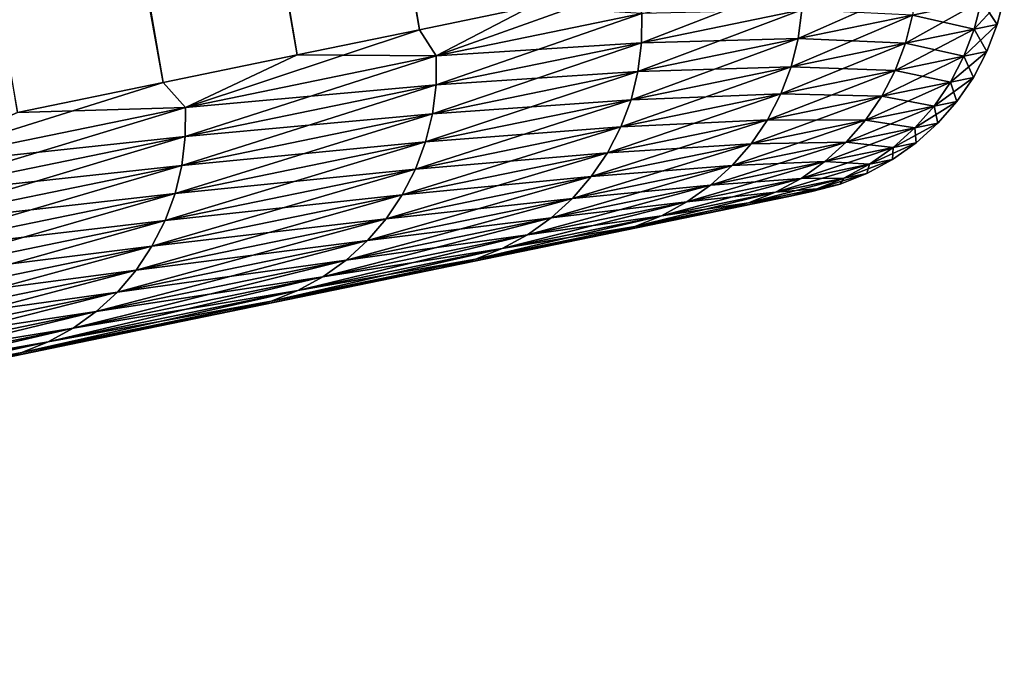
# Model space of a CAD drawing. Header units: millimetres. Extents: x 10 to 447, y 85 to 3287.
# Tile 458 of 548: x 445.854 to 447.054, y 3231.805 to 3232.586. Entities that reach past the tile are written whole.
import ezdxf

# ---------------------------------------------------------------- set-up
doc = ezdxf.new("R2010")
doc.units = ezdxf.units.MM
doc.header["$LTSCALE"] = 6.999206
for name, color, linetype in [('44', 7, 'CONTINUOUS'), ('45', 7, 'CONTINUOUS'), ('46', 7, 'CONTINUOUS'), ('49', 7, 'CONTINUOUS'), ('50', 7, 'CONTINUOUS')]:
    doc.layers.add(name, color=color, linetype=linetype)

msp = doc.modelspace()

# ---------------------------------------------------------------- linework, layer by layer
at = {"layer": '44', "color": 67, "linetype": 'Continuous', "true_color": 0x697045}
for points in [[(446.7914, 3232.3705, -51.1264), (446.8198, 3232.3763, -49.5386), (445.0158, 3232.0053, -51.078), (446.7914, 3232.3705, -51.1264)], [(446.8198, 3232.3763, -49.5386), (445.0437, 3232.011, -49.5386), (445.0158, 3232.0053, -51.078), (446.8198, 3232.3763, -49.5386)], [(446.8198, 3232.3763, -49.5386), (446.7914, 3232.3705, -47.9507), (445.0437, 3232.011, -49.5386), (446.8198, 3232.3763, -49.5386)], [(446.7914, 3232.3705, -47.9507), (446.7062, 3232.353, -46.3645), (444.9323, 3231.9881, -46.4612), (446.7914, 3232.3705, -47.9507)], [(445.0158, 3232.0053, -47.9991), (446.7914, 3232.3705, -47.9507), (444.9323, 3231.9881, -46.4612), (445.0158, 3232.0053, -47.9991)], [(446.7062, 3232.353, -52.7126), (446.7914, 3232.3705, -51.1264), (444.9323, 3231.9881, -52.6159), (446.7062, 3232.353, -52.7126)], [(444.9323, 3231.9881, -52.6159), (446.7914, 3232.3705, -51.1264), (445.0158, 3232.0053, -51.078), (444.9323, 3231.9881, -52.6159)], [(445.0437, 3232.011, -49.5386), (446.7914, 3232.3705, -47.9507), (445.0158, 3232.0053, -47.9991), (445.0437, 3232.011, -49.5386)], [(446.7062, 3232.353, -46.3645), (446.5643, 3232.3238, -44.7826), (444.7931, 3231.9594, -44.9275), (446.7062, 3232.353, -46.3645)], [(444.9323, 3231.9881, -46.4612), (446.7062, 3232.353, -46.3645), (444.7931, 3231.9594, -44.9275), (444.9323, 3231.9881, -46.4612)], [(446.5643, 3232.3238, -54.2945), (446.7062, 3232.353, -52.7126), (444.7931, 3231.9594, -54.1496), (446.5643, 3232.3238, -54.2945)], [(444.7931, 3231.9594, -54.1496), (446.7062, 3232.353, -52.7126), (444.9323, 3231.9881, -52.6159), (444.7931, 3231.9594, -54.1496)], [(446.5643, 3232.3238, -44.7826), (446.3659, 3232.283, -43.207), (444.5985, 3231.9194, -43.4002), (446.5643, 3232.3238, -44.7826)], [(444.7931, 3231.9594, -44.9275), (446.5643, 3232.3238, -44.7826), (444.5985, 3231.9194, -43.4002), (444.7931, 3231.9594, -44.9275)], [(446.3659, 3232.283, -55.8701), (446.5643, 3232.3238, -54.2945), (444.5985, 3231.9194, -55.6769), (446.3659, 3232.283, -55.8701)], [(444.5985, 3231.9194, -55.6769), (446.5643, 3232.3238, -54.2945), (444.7931, 3231.9594, -54.1496), (444.5985, 3231.9194, -55.6769)], [(446.3659, 3232.283, -43.207), (446.1113, 3232.2306, -41.6399), (444.3487, 3231.868, -41.8812), (446.3659, 3232.283, -43.207)], [(444.5985, 3231.9194, -43.4002), (446.3659, 3232.283, -43.207), (444.3487, 3231.868, -41.8812), (444.5985, 3231.9194, -43.4002)], [(446.1113, 3232.2306, -57.4372), (446.3659, 3232.283, -55.8701), (444.3487, 3231.868, -57.1959), (446.1113, 3232.2306, -57.4372)], [(444.3487, 3231.868, -57.1959), (446.3659, 3232.283, -55.8701), (444.5985, 3231.9194, -55.6769), (444.3487, 3231.868, -57.1959)], [(446.1113, 3232.2306, -41.6399), (445.8008, 3232.1667, -40.0833), (444.0442, 3231.8054, -40.3727), (446.1113, 3232.2306, -41.6399)], [(444.3487, 3231.868, -41.8812), (446.1113, 3232.2306, -41.6399), (444.0442, 3231.8054, -40.3727), (444.3487, 3231.868, -41.8812)], [(445.8008, 3232.1667, -58.9938), (446.1113, 3232.2306, -57.4372), (444.0442, 3231.8054, -58.7044), (445.8008, 3232.1667, -58.9938)], [(444.0442, 3231.8054, -58.7044), (446.1113, 3232.2306, -57.4372), (444.3487, 3231.868, -57.1959), (444.0442, 3231.8054, -58.7044)]]:
    msp.add_3dface(points, dxfattribs=at)
at = {"layer": '45', "color": 67, "linetype": 'Continuous', "true_color": 0x697045}
for points in [[(440.5848, 3266.5096, -57.6173), (446.1924, 3232.5429, -58.2772), (440.2709, 3266.445, -59.2099), (440.5848, 3266.5096, -57.6173)], [(446.3417, 3232.5736, -57.492), (446.1924, 3232.5429, -58.2772), (440.5848, 3266.5096, -57.6173), (446.3417, 3232.5736, -57.492)], [(446.477, 3232.6014, -56.7043), (446.3417, 3232.5736, -57.492), (440.5848, 3266.5096, -57.6173), (446.477, 3232.6014, -56.7043)], [(446.0291, 3232.5093, -59.0594), (445.8517, 3232.4728, -59.8384), (440.2709, 3266.445, -59.2099), (446.0291, 3232.5093, -59.0594)], [(446.1924, 3232.5429, -58.2772), (446.0291, 3232.5093, -59.0594), (440.2709, 3266.445, -59.2099), (446.1924, 3232.5429, -58.2772)]]:
    msp.add_3dface(points, dxfattribs=at)
at = {"layer": '46', "color": 67, "linetype": 'Continuous', "true_color": 0x697045}
for points in [[(440.2709, 3266.445, -39.8672), (446.3417, 3232.5736, -41.5851), (440.5848, 3266.5096, -41.4598), (440.2709, 3266.445, -39.8672)], [(446.3417, 3232.5736, -41.5851), (446.477, 3232.6014, -42.3728), (440.5848, 3266.5096, -41.4598), (446.3417, 3232.5736, -41.5851)], [(439.9008, 3266.3689, -38.2873), (446.0291, 3232.5093, -40.0177), (440.2709, 3266.445, -39.8672), (439.9008, 3266.3689, -38.2873)], [(446.1924, 3232.5429, -40.7999), (446.3417, 3232.5736, -41.5851), (440.2709, 3266.445, -39.8672), (446.1924, 3232.5429, -40.7999)], [(446.0291, 3232.5093, -40.0177), (446.1924, 3232.5429, -40.7999), (440.2709, 3266.445, -39.8672), (446.0291, 3232.5093, -40.0177)], [(445.8517, 3232.4728, -39.2387), (446.0291, 3232.5093, -40.0177), (439.9008, 3266.3689, -38.2873), (445.8517, 3232.4728, -39.2387)]]:
    msp.add_3dface(points, dxfattribs=at)
at = {"layer": '49', "color": 67, "linetype": 'Continuous', "true_color": 0x697045}
for points in [[(446.9424, 3232.5915, -46.3805), (447.0176, 3232.5743, -47.9591), (447.0262, 3232.6087, -47.9585), (446.9424, 3232.5915, -46.3805)], [(447.0176, 3232.5743, -47.9591), (447.0455, 3232.5801, -49.5386), (447.0262, 3232.6087, -47.9585), (447.0176, 3232.5743, -47.9591)], [(447.0262, 3232.6087, -47.9585), (447.0455, 3232.5801, -49.5386), (447.0542, 3232.6145, -49.5386), (447.0262, 3232.6087, -47.9585)], [(446.477, 3232.6014, -42.3728), (446.3417, 3232.5736, -41.5851), (446.3619, 3232.5417, -41.6761), (446.477, 3232.6014, -42.3728)], [(446.477, 3232.6014, -42.3728), (446.3619, 3232.5417, -41.6761), (446.6124, 3232.5932, -43.2362), (446.477, 3232.6014, -42.3728)], [(446.3619, 3232.5417, -41.6761), (446.6122, 3232.5578, -43.2373), (446.6124, 3232.5932, -43.2362), (446.3619, 3232.5417, -41.6761)], [(446.6122, 3232.5578, -43.2373), (446.8029, 3232.5628, -44.8067), (446.8073, 3232.5979, -44.8054), (446.6122, 3232.5578, -43.2373)], [(446.6122, 3232.5578, -43.2373), (446.8073, 3232.5979, -44.8054), (446.6124, 3232.5932, -43.2362), (446.6122, 3232.5578, -43.2373)], [(446.8029, 3232.5628, -44.8067), (446.9424, 3232.5915, -46.3805), (446.8073, 3232.5979, -44.8054), (446.8029, 3232.5628, -44.8067)], [(446.8029, 3232.5628, -44.8067), (446.9338, 3232.5571, -46.3816), (446.9424, 3232.5915, -46.3805), (446.8029, 3232.5628, -44.8067)], [(446.9338, 3232.5571, -46.3816), (447.0176, 3232.5743, -47.9591), (446.9424, 3232.5915, -46.3805), (446.9338, 3232.5571, -46.3816)], [(447.0176, 3232.5743, -47.9591), (447.0329, 3232.547, -49.5386), (447.0455, 3232.5801, -49.5386), (447.0176, 3232.5743, -47.9591)], [(446.3417, 3232.5736, -41.5851), (446.1924, 3232.5429, -40.7999), (446.3619, 3232.5417, -41.6761), (446.3417, 3232.5736, -41.5851)], [(446.9338, 3232.5571, -46.3816), (447.005, 3232.5412, -47.9598), (447.0176, 3232.5743, -47.9591), (446.9338, 3232.5571, -46.3816)], [(447.005, 3232.5412, -47.9598), (447.0329, 3232.547, -49.5386), (447.0176, 3232.5743, -47.9591), (447.005, 3232.5412, -47.9598)], [(446.3617, 3232.5063, -41.6774), (446.6078, 3232.5227, -43.239), (446.6122, 3232.5578, -43.2373), (446.3617, 3232.5063, -41.6774)], [(446.3617, 3232.5063, -41.6774), (446.6122, 3232.5578, -43.2373), (446.3619, 3232.5417, -41.6761), (446.3617, 3232.5063, -41.6774)], [(446.6078, 3232.5227, -43.239), (446.7943, 3232.5284, -44.8083), (446.8029, 3232.5628, -44.8067), (446.6078, 3232.5227, -43.239)], [(446.6078, 3232.5227, -43.239), (446.8029, 3232.5628, -44.8067), (446.6122, 3232.5578, -43.2373), (446.6078, 3232.5227, -43.239)], [(446.7943, 3232.5284, -44.8083), (446.9338, 3232.5571, -46.3816), (446.8029, 3232.5628, -44.8067), (446.7943, 3232.5284, -44.8083)], [(446.7943, 3232.5284, -44.8083), (446.9212, 3232.524, -46.383), (446.9338, 3232.5571, -46.3816), (446.7943, 3232.5284, -44.8083)], [(446.9212, 3232.524, -46.383), (447.005, 3232.5412, -47.9598), (446.9338, 3232.5571, -46.3816), (446.9212, 3232.524, -46.383)], [(447.005, 3232.5412, -47.9598), (447.0165, 3232.5155, -49.5386), (447.0329, 3232.547, -49.5386), (447.005, 3232.5412, -47.9598)], [(446.1924, 3232.5429, -40.7999), (446.0291, 3232.5093, -40.0177), (446.0563, 3232.4789, -40.1262), (446.1924, 3232.5429, -40.7999)], [(446.1924, 3232.5429, -40.7999), (446.0563, 3232.4789, -40.1262), (446.3619, 3232.5417, -41.6761), (446.1924, 3232.5429, -40.7999)], [(446.0563, 3232.4789, -40.1262), (446.3617, 3232.5063, -41.6774), (446.3619, 3232.5417, -41.6761), (446.0563, 3232.4789, -40.1262)], [(446.9212, 3232.524, -46.383), (446.9886, 3232.5098, -47.9606), (447.005, 3232.5412, -47.9598), (446.9212, 3232.524, -46.383)], [(446.9886, 3232.5098, -47.9606), (447.0165, 3232.5155, -49.5386), (447.005, 3232.5412, -47.9598), (446.9886, 3232.5098, -47.9606)], [(446.3573, 3232.4711, -41.6795), (446.5993, 3232.4883, -43.2412), (446.6078, 3232.5227, -43.239), (446.3573, 3232.4711, -41.6795)], [(446.3573, 3232.4711, -41.6795), (446.6078, 3232.5227, -43.239), (446.3617, 3232.5063, -41.6774), (446.3573, 3232.4711, -41.6795)], [(446.5993, 3232.4883, -43.2412), (446.7818, 3232.4953, -44.8104), (446.7943, 3232.5284, -44.8083), (446.5993, 3232.4883, -43.2412)], [(446.5993, 3232.4883, -43.2412), (446.7943, 3232.5284, -44.8083), (446.6078, 3232.5227, -43.239), (446.5993, 3232.4883, -43.2412)], [(446.7818, 3232.4953, -44.8104), (446.9212, 3232.524, -46.383), (446.7943, 3232.5284, -44.8083), (446.7818, 3232.4953, -44.8104)], [(446.7818, 3232.4953, -44.8104), (446.9049, 3232.4926, -46.3846), (446.9212, 3232.524, -46.383), (446.7818, 3232.4953, -44.8104)], [(446.9049, 3232.4926, -46.3846), (446.9886, 3232.5098, -47.9606), (446.9212, 3232.524, -46.383), (446.9049, 3232.4926, -46.3846)], [(446.0291, 3232.5093, -40.0177), (445.8517, 3232.4728, -39.2387), (446.0563, 3232.4789, -40.1262), (446.0291, 3232.5093, -40.0177)], [(446.9049, 3232.4926, -46.3846), (446.9685, 3232.4805, -47.9615), (446.9886, 3232.5098, -47.9606), (446.9049, 3232.4926, -46.3846)], [(446.9685, 3232.4805, -47.9615), (446.9964, 3232.4863, -49.5386), (446.9886, 3232.5098, -47.9606), (446.9685, 3232.4805, -47.9615)], [(446.9886, 3232.5098, -47.9606), (446.9964, 3232.4863, -49.5386), (447.0165, 3232.5155, -49.5386), (446.9886, 3232.5098, -47.9606)], [(446.0562, 3232.4434, -40.1278), (446.3573, 3232.4711, -41.6795), (446.3617, 3232.5063, -41.6774), (446.0562, 3232.4434, -40.1278)], [(446.0562, 3232.4434, -40.1278), (446.3617, 3232.5063, -41.6774), (446.0563, 3232.4789, -40.1262), (446.0562, 3232.4434, -40.1278)], [(446.349, 3232.4368, -41.6822), (446.5869, 3232.4552, -43.2439), (446.5993, 3232.4883, -43.2412), (446.349, 3232.4368, -41.6822)], [(446.349, 3232.4368, -41.6822), (446.5993, 3232.4883, -43.2412), (446.3573, 3232.4711, -41.6795), (446.349, 3232.4368, -41.6822)], [(446.5869, 3232.4552, -43.2439), (446.7655, 3232.4639, -44.8128), (446.7818, 3232.4953, -44.8104), (446.5869, 3232.4552, -43.2439)], [(446.5869, 3232.4552, -43.2439), (446.7818, 3232.4953, -44.8104), (446.5993, 3232.4883, -43.2412), (446.5869, 3232.4552, -43.2439)], [(446.7655, 3232.4639, -44.8128), (446.9049, 3232.4926, -46.3846), (446.7818, 3232.4953, -44.8104), (446.7655, 3232.4639, -44.8128)], [(446.7655, 3232.4639, -44.8128), (446.8849, 3232.4633, -46.3865), (446.9049, 3232.4926, -46.3846), (446.7655, 3232.4639, -44.8128)], [(446.8849, 3232.4633, -46.3865), (446.9685, 3232.4805, -47.9615), (446.9049, 3232.4926, -46.3846), (446.8849, 3232.4633, -46.3865)], [(446.9685, 3232.4805, -47.9615), (446.9731, 3232.4596, -49.5386), (446.9964, 3232.4863, -49.5386), (446.9685, 3232.4805, -47.9615)], [(445.8517, 3232.4728, -39.2387), (445.6962, 3232.4048, -38.5885), (446.0563, 3232.4789, -40.1262), (445.8517, 3232.4728, -39.2387)], [(445.6962, 3232.4048, -38.5885), (446.0562, 3232.4434, -40.1278), (446.0563, 3232.4789, -40.1262), (445.6962, 3232.4048, -38.5885)], [(446.8849, 3232.4633, -46.3865), (446.9452, 3232.4539, -47.9625), (446.9685, 3232.4805, -47.9615), (446.8849, 3232.4633, -46.3865)], [(446.9452, 3232.4539, -47.9625), (446.9731, 3232.4596, -49.5386), (446.9685, 3232.4805, -47.9615), (446.9452, 3232.4539, -47.9625)], [(446.0519, 3232.4083, -40.1302), (446.349, 3232.4368, -41.6822), (446.3573, 3232.4711, -41.6795), (446.0519, 3232.4083, -40.1302)], [(446.0519, 3232.4083, -40.1302), (446.3573, 3232.4711, -41.6795), (446.0562, 3232.4434, -40.1278), (446.0519, 3232.4083, -40.1302)], [(446.5706, 3232.4238, -43.2471), (446.7456, 3232.4347, -44.8156), (446.7655, 3232.4639, -44.8128), (446.5706, 3232.4238, -43.2471)], [(446.5706, 3232.4238, -43.2471), (446.7655, 3232.4639, -44.8128), (446.5869, 3232.4552, -43.2439), (446.5706, 3232.4238, -43.2471)], [(446.7456, 3232.4347, -44.8156), (446.8849, 3232.4633, -46.3865), (446.7655, 3232.4639, -44.8128), (446.7456, 3232.4347, -44.8156)], [(446.7456, 3232.4347, -44.8156), (446.8616, 3232.4367, -46.3885), (446.8849, 3232.4633, -46.3865), (446.7456, 3232.4347, -44.8156)], [(446.8616, 3232.4367, -46.3885), (446.9452, 3232.4539, -47.9625), (446.8849, 3232.4633, -46.3865), (446.8616, 3232.4367, -46.3885)], [(446.9452, 3232.4539, -47.9625), (446.9467, 3232.4359, -49.5386), (446.9731, 3232.4596, -49.5386), (446.9452, 3232.4539, -47.9625)], [(446.3366, 3232.4037, -41.6857), (446.5706, 3232.4238, -43.2471), (446.5869, 3232.4552, -43.2439), (446.3366, 3232.4037, -41.6857)], [(446.3366, 3232.4037, -41.6857), (446.5869, 3232.4552, -43.2439), (446.349, 3232.4368, -41.6822), (446.3366, 3232.4037, -41.6857)], [(446.8616, 3232.4367, -46.3885), (446.9189, 3232.4301, -47.9636), (446.9452, 3232.4539, -47.9625), (446.8616, 3232.4367, -46.3885)], [(446.9189, 3232.4301, -47.9636), (446.9467, 3232.4359, -49.5386), (446.9452, 3232.4539, -47.9625), (446.9189, 3232.4301, -47.9636)], [(445.6961, 3232.3694, -38.5904), (446.0519, 3232.4083, -40.1302), (446.0562, 3232.4434, -40.1278), (445.6961, 3232.3694, -38.5904)], [(445.6961, 3232.3694, -38.5904), (446.0562, 3232.4434, -40.1278), (445.6962, 3232.4048, -38.5885), (445.6961, 3232.3694, -38.5904)], [(446.0437, 3232.374, -40.1336), (446.3366, 3232.4037, -41.6857), (446.349, 3232.4368, -41.6822), (446.0437, 3232.374, -40.1336)], [(446.0437, 3232.374, -40.1336), (446.349, 3232.4368, -41.6822), (446.0519, 3232.4083, -40.1302), (446.0437, 3232.374, -40.1336)], [(446.7224, 3232.408, -44.8186), (446.8353, 3232.4129, -46.3907), (446.8616, 3232.4367, -46.3885), (446.7224, 3232.408, -44.8186)], [(446.7224, 3232.408, -44.8186), (446.8616, 3232.4367, -46.3885), (446.7456, 3232.4347, -44.8156), (446.7224, 3232.408, -44.8186)], [(446.8353, 3232.4129, -46.3907), (446.9189, 3232.4301, -47.9636), (446.8616, 3232.4367, -46.3885), (446.8353, 3232.4129, -46.3907)], [(446.9189, 3232.4301, -47.9636), (446.9178, 3232.4154, -49.5386), (446.9467, 3232.4359, -49.5386), (446.9189, 3232.4301, -47.9636)], [(446.3205, 3232.3724, -41.6897), (446.5509, 3232.3946, -43.2508), (446.5706, 3232.4238, -43.2471), (446.3205, 3232.3724, -41.6897)], [(446.3205, 3232.3724, -41.6897), (446.5706, 3232.4238, -43.2471), (446.3366, 3232.4037, -41.6857), (446.3205, 3232.3724, -41.6897)], [(446.5509, 3232.3946, -43.2508), (446.7224, 3232.408, -44.8186), (446.7456, 3232.4347, -44.8156), (446.5509, 3232.3946, -43.2508)], [(446.5509, 3232.3946, -43.2508), (446.7456, 3232.4347, -44.8156), (446.5706, 3232.4238, -43.2471), (446.5509, 3232.3946, -43.2508)], [(446.8353, 3232.4129, -46.3907), (446.8899, 3232.4097, -47.9648), (446.9189, 3232.4301, -47.9636), (446.8353, 3232.4129, -46.3907)], [(446.8899, 3232.4097, -47.9648), (446.9178, 3232.4154, -49.5386), (446.9189, 3232.4301, -47.9636), (446.8899, 3232.4097, -47.9648)], [(446.6962, 3232.3843, -44.8219), (446.8065, 3232.3925, -46.3931), (446.8353, 3232.4129, -46.3907), (446.6962, 3232.3843, -44.8219)], [(446.6962, 3232.3843, -44.8219), (446.8353, 3232.4129, -46.3907), (446.7224, 3232.408, -44.8186), (446.6962, 3232.3843, -44.8219)], [(446.8065, 3232.3925, -46.3931), (446.8899, 3232.4097, -47.9648), (446.8353, 3232.4129, -46.3907), (446.8065, 3232.3925, -46.3931)], [(446.8899, 3232.4097, -47.9648), (446.8866, 3232.3985, -49.5386), (446.9178, 3232.4154, -49.5386), (446.8899, 3232.4097, -47.9648)], [(445.6919, 3232.3343, -38.5933), (446.0437, 3232.374, -40.1336), (446.0519, 3232.4083, -40.1302), (445.6919, 3232.3343, -38.5933)], [(445.6919, 3232.3343, -38.5933), (446.0519, 3232.4083, -40.1302), (445.6961, 3232.3694, -38.5904), (445.6919, 3232.3343, -38.5933)], [(446.0315, 3232.341, -40.1376), (446.3205, 3232.3724, -41.6897), (446.3366, 3232.4037, -41.6857), (446.0315, 3232.341, -40.1376)], [(446.0315, 3232.341, -40.1376), (446.3366, 3232.4037, -41.6857), (446.0437, 3232.374, -40.1336), (446.0315, 3232.341, -40.1376)], [(446.5278, 3232.368, -43.2549), (446.6962, 3232.3843, -44.8219), (446.7224, 3232.408, -44.8186), (446.5278, 3232.368, -43.2549)], [(446.5278, 3232.368, -43.2549), (446.7224, 3232.408, -44.8186), (446.5509, 3232.3946, -43.2508), (446.5278, 3232.368, -43.2549)], [(446.8065, 3232.3925, -46.3931), (446.8588, 3232.3928, -47.966), (446.8899, 3232.4097, -47.9648), (446.8065, 3232.3925, -46.3931)], [(446.8588, 3232.3928, -47.966), (446.8866, 3232.3985, -49.5386), (446.8899, 3232.4097, -47.9648), (446.8588, 3232.3928, -47.966)], [(446.3009, 3232.3432, -41.6943), (446.5278, 3232.368, -43.2549), (446.5509, 3232.3946, -43.2508), (446.3009, 3232.3432, -41.6943)], [(446.3009, 3232.3432, -41.6943), (446.5509, 3232.3946, -43.2508), (446.3205, 3232.3724, -41.6897), (446.3009, 3232.3432, -41.6943)], [(446.6675, 3232.3639, -44.8254), (446.7754, 3232.3756, -46.3955), (446.8065, 3232.3925, -46.3931), (446.6675, 3232.3639, -44.8254)], [(446.6675, 3232.3639, -44.8254), (446.8065, 3232.3925, -46.3931), (446.6962, 3232.3843, -44.8219), (446.6675, 3232.3639, -44.8254)], [(446.7754, 3232.3756, -46.3955), (446.8259, 3232.3797, -47.9673), (446.8588, 3232.3928, -47.966), (446.7754, 3232.3756, -46.3955)], [(446.7754, 3232.3756, -46.3955), (446.8588, 3232.3928, -47.966), (446.8065, 3232.3925, -46.3931), (446.7754, 3232.3756, -46.3955)], [(446.8259, 3232.3797, -47.9673), (446.854, 3232.3855, -49.5386), (446.8588, 3232.3928, -47.966), (446.8259, 3232.3797, -47.9673)], [(446.8866, 3232.3985, -49.5386), (446.8588, 3232.3928, -47.966), (446.854, 3232.3855, -49.5386), (446.8866, 3232.3985, -49.5386)], [(446.5018, 3232.3443, -43.2593), (446.6675, 3232.3639, -44.8254), (446.6962, 3232.3843, -44.8219), (446.5018, 3232.3443, -43.2593)], [(446.5018, 3232.3443, -43.2593), (446.6962, 3232.3843, -44.8219), (446.5278, 3232.368, -43.2549), (446.5018, 3232.3443, -43.2593)], [(446.6365, 3232.347, -44.8291), (446.7425, 3232.3625, -46.398), (446.7754, 3232.3756, -46.3955), (446.6365, 3232.347, -44.8291)], [(446.6365, 3232.347, -44.8291), (446.7754, 3232.3756, -46.3955), (446.6675, 3232.3639, -44.8254), (446.6365, 3232.347, -44.8291)], [(446.7425, 3232.3625, -46.398), (446.7914, 3232.3705, -47.9507), (446.8259, 3232.3797, -47.9673), (446.7425, 3232.3625, -46.398)], [(446.7425, 3232.3625, -46.398), (446.8259, 3232.3797, -47.9673), (446.7754, 3232.3756, -46.3955), (446.7425, 3232.3625, -46.398)], [(446.7914, 3232.3705, -47.9507), (446.8198, 3232.3763, -49.5386), (446.8259, 3232.3797, -47.9673), (446.7914, 3232.3705, -47.9507)], [(446.8259, 3232.3797, -47.9673), (446.8198, 3232.3763, -49.5386), (446.854, 3232.3855, -49.5386), (446.8259, 3232.3797, -47.9673)], [(445.6838, 3232.3, -38.5971), (446.0315, 3232.341, -40.1376), (446.0437, 3232.374, -40.1336), (445.6838, 3232.3, -38.5971)], [(445.6838, 3232.3, -38.5971), (446.0437, 3232.374, -40.1336), (445.6919, 3232.3343, -38.5933), (445.6838, 3232.3, -38.5971)], [(446.0155, 3232.3097, -40.1425), (446.3009, 3232.3432, -41.6943), (446.3205, 3232.3724, -41.6897), (446.0155, 3232.3097, -40.1425)], [(446.0155, 3232.3097, -40.1425), (446.3205, 3232.3724, -41.6897), (446.0315, 3232.341, -40.1376), (446.0155, 3232.3097, -40.1425)], [(446.278, 3232.3166, -41.6993), (446.5018, 3232.3443, -43.2593), (446.5278, 3232.368, -43.2549), (446.278, 3232.3166, -41.6993)], [(446.278, 3232.3166, -41.6993), (446.5278, 3232.368, -43.2549), (446.3009, 3232.3432, -41.6943), (446.278, 3232.3166, -41.6993)], [(446.4731, 3232.3239, -43.264), (446.6365, 3232.347, -44.8291), (446.6675, 3232.3639, -44.8254), (446.4731, 3232.3239, -43.264)], [(446.4731, 3232.3239, -43.264), (446.6675, 3232.3639, -44.8254), (446.5018, 3232.3443, -43.2593), (446.4731, 3232.3239, -43.264)], [(446.7062, 3232.353, -46.3645), (446.7914, 3232.3705, -47.9507), (446.7425, 3232.3625, -46.398), (446.7062, 3232.353, -46.3645)], [(446.5643, 3232.3238, -44.7826), (446.7062, 3232.353, -46.3645), (446.6038, 3232.334, -44.8329), (446.5643, 3232.3238, -44.7826)], [(446.6038, 3232.334, -44.8329), (446.7062, 3232.353, -46.3645), (446.7425, 3232.3625, -46.398), (446.6038, 3232.334, -44.8329)], [(446.6038, 3232.334, -44.8329), (446.7425, 3232.3625, -46.398), (446.6365, 3232.347, -44.8291), (446.6038, 3232.334, -44.8329)], [(445.6718, 3232.267, -38.6019), (446.0155, 3232.3097, -40.1425), (446.0315, 3232.341, -40.1376), (445.6718, 3232.267, -38.6019)], [(445.6718, 3232.267, -38.6019), (446.0315, 3232.341, -40.1376), (445.6838, 3232.3, -38.5971), (445.6718, 3232.267, -38.6019)], [(445.9961, 3232.2805, -40.148), (446.278, 3232.3166, -41.6993), (446.3009, 3232.3432, -41.6943), (445.9961, 3232.2805, -40.148)], [(445.9961, 3232.2805, -40.148), (446.3009, 3232.3432, -41.6943), (446.0155, 3232.3097, -40.1425), (445.9961, 3232.2805, -40.148)], [(446.2522, 3232.293, -41.7048), (446.4731, 3232.3239, -43.264), (446.5018, 3232.3443, -43.2593), (446.2522, 3232.293, -41.7048)], [(446.2522, 3232.293, -41.7048), (446.5018, 3232.3443, -43.2593), (446.278, 3232.3166, -41.6993), (446.2522, 3232.293, -41.7048)], [(446.4423, 3232.3071, -43.2689), (446.6038, 3232.334, -44.8329), (446.6365, 3232.347, -44.8291), (446.4423, 3232.3071, -43.2689)], [(446.4423, 3232.3071, -43.2689), (446.6365, 3232.347, -44.8291), (446.4731, 3232.3239, -43.264), (446.4423, 3232.3071, -43.2689)], [(446.4097, 3232.2941, -43.2739), (446.5643, 3232.3238, -44.7826), (446.6038, 3232.334, -44.8329), (446.4097, 3232.2941, -43.2739)], [(446.4097, 3232.2941, -43.2739), (446.6038, 3232.334, -44.8329), (446.4423, 3232.3071, -43.2689), (446.4097, 3232.2941, -43.2739)], [(445.9734, 3232.254, -40.154), (446.2522, 3232.293, -41.7048), (446.278, 3232.3166, -41.6993), (445.9734, 3232.254, -40.154)], [(445.9734, 3232.254, -40.154), (446.278, 3232.3166, -41.6993), (445.9961, 3232.2805, -40.148), (445.9734, 3232.254, -40.154)], [(446.2237, 3232.2726, -41.7107), (446.4423, 3232.3071, -43.2689), (446.4731, 3232.3239, -43.264), (446.2237, 3232.2726, -41.7107)], [(446.2237, 3232.2726, -41.7107), (446.4731, 3232.3239, -43.264), (446.2522, 3232.293, -41.7048), (446.2237, 3232.2726, -41.7107)], [(446.3659, 3232.283, -43.207), (446.5643, 3232.3238, -44.7826), (446.4097, 3232.2941, -43.2739), (446.3659, 3232.283, -43.207)], [(445.656, 3232.2357, -38.6075), (445.9961, 3232.2805, -40.148), (446.0155, 3232.3097, -40.1425), (445.656, 3232.2357, -38.6075)], [(445.656, 3232.2357, -38.6075), (446.0155, 3232.3097, -40.1425), (445.6718, 3232.267, -38.6019), (445.656, 3232.2357, -38.6075)], [(446.1931, 3232.2558, -41.7168), (446.4097, 3232.2941, -43.2739), (446.4423, 3232.3071, -43.2689), (446.1931, 3232.2558, -41.7168)], [(446.1931, 3232.2558, -41.7168), (446.4423, 3232.3071, -43.2689), (446.2237, 3232.2726, -41.7107), (446.1931, 3232.2558, -41.7168)], [(445.9477, 3232.2304, -40.1606), (446.2237, 3232.2726, -41.7107), (446.2522, 3232.293, -41.7048), (445.9477, 3232.2304, -40.1606)], [(445.9477, 3232.2304, -40.1606), (446.2522, 3232.293, -41.7048), (445.9734, 3232.254, -40.154), (445.9477, 3232.2304, -40.1606)], [(446.1607, 3232.2428, -41.723), (446.3659, 3232.283, -43.207), (446.4097, 3232.2941, -43.2739), (446.1607, 3232.2428, -41.723)], [(446.1607, 3232.2428, -41.723), (446.4097, 3232.2941, -43.2739), (446.1931, 3232.2558, -41.7168), (446.1607, 3232.2428, -41.723)], [(445.6368, 3232.2066, -38.6139), (445.9734, 3232.254, -40.154), (445.9961, 3232.2805, -40.148), (445.6368, 3232.2066, -38.6139)], [(445.6368, 3232.2066, -38.6139), (445.9961, 3232.2805, -40.148), (445.656, 3232.2357, -38.6075), (445.6368, 3232.2066, -38.6139)], [(446.1113, 3232.2306, -41.6399), (446.3659, 3232.283, -43.207), (446.1607, 3232.2428, -41.723), (446.1113, 3232.2306, -41.6399)], [(445.9195, 3232.2101, -40.1676), (446.1931, 3232.2558, -41.7168), (446.2237, 3232.2726, -41.7107), (445.9195, 3232.2101, -40.1676)], [(445.9195, 3232.2101, -40.1676), (446.2237, 3232.2726, -41.7107), (445.9477, 3232.2304, -40.1606), (445.9195, 3232.2101, -40.1676)], [(445.8891, 3232.1933, -40.1749), (446.1607, 3232.2428, -41.723), (446.1931, 3232.2558, -41.7168), (445.8891, 3232.1933, -40.1749)], [(445.8891, 3232.1933, -40.1749), (446.1931, 3232.2558, -41.7168), (445.9195, 3232.2101, -40.1676), (445.8891, 3232.1933, -40.1749)], [(445.6143, 3232.1801, -38.6209), (445.9477, 3232.2304, -40.1606), (445.9734, 3232.254, -40.154), (445.6143, 3232.1801, -38.6209)], [(445.6143, 3232.1801, -38.6209), (445.9734, 3232.254, -40.154), (445.6368, 3232.2066, -38.6139), (445.6143, 3232.1801, -38.6209)], [(445.857, 3232.1804, -40.1824), (446.1113, 3232.2306, -41.6399), (446.1607, 3232.2428, -41.723), (445.857, 3232.1804, -40.1824)], [(445.857, 3232.1804, -40.1824), (446.1607, 3232.2428, -41.723), (445.8891, 3232.1933, -40.1749), (445.857, 3232.1804, -40.1824)], [(445.5889, 3232.1566, -38.6286), (445.9195, 3232.2101, -40.1676), (445.9477, 3232.2304, -40.1606), (445.5889, 3232.1566, -38.6286)], [(445.5889, 3232.1566, -38.6286), (445.9477, 3232.2304, -40.1606), (445.6143, 3232.1801, -38.6209), (445.5889, 3232.1566, -38.6286)], [(445.8008, 3232.1667, -40.0833), (446.1113, 3232.2306, -41.6399), (445.857, 3232.1804, -40.1824), (445.8008, 3232.1667, -40.0833)], [(445.561, 3232.1363, -38.6367), (445.8891, 3232.1933, -40.1749), (445.9195, 3232.2101, -40.1676), (445.561, 3232.1363, -38.6367)], [(445.561, 3232.1363, -38.6367), (445.9195, 3232.2101, -40.1676), (445.5889, 3232.1566, -38.6286), (445.561, 3232.1363, -38.6367)], [(445.5309, 3232.1196, -38.6452), (445.857, 3232.1804, -40.1824), (445.8891, 3232.1933, -40.1749), (445.5309, 3232.1196, -38.6452)], [(445.5309, 3232.1196, -38.6452), (445.8891, 3232.1933, -40.1749), (445.561, 3232.1363, -38.6367), (445.5309, 3232.1196, -38.6452)], [(445.499, 3232.1067, -38.6539), (445.8008, 3232.1667, -40.0833), (445.857, 3232.1804, -40.1824), (445.499, 3232.1067, -38.6539)], [(445.499, 3232.1067, -38.6539), (445.857, 3232.1804, -40.1824), (445.5309, 3232.1196, -38.6452), (445.499, 3232.1067, -38.6539)]]:
    msp.add_3dface(points, dxfattribs=at)
at = {"layer": '50', "color": 67, "linetype": 'Continuous', "true_color": 0x697045}
for points in [[(446.8073, 3232.5979, -54.2717), (446.6122, 3232.5578, -55.8398), (446.8076, 3232.6334, -54.2725), (446.8073, 3232.5979, -54.2717)], [(446.8076, 3232.6334, -54.2725), (446.6122, 3232.5578, -55.8398), (446.6124, 3232.5932, -55.8409), (446.8076, 3232.6334, -54.2725)], [(446.477, 3232.6014, -56.7043), (446.5981, 3232.6263, -55.9141), (446.3619, 3232.5417, -57.401), (446.477, 3232.6014, -56.7043)], [(446.5981, 3232.6263, -55.9141), (446.6124, 3232.5932, -55.8409), (446.3619, 3232.5417, -57.401), (446.5981, 3232.6263, -55.9141)], [(446.9424, 3232.5915, -52.6966), (446.8029, 3232.5628, -54.2704), (446.9469, 3232.6267, -52.6974), (446.9424, 3232.5915, -52.6966)], [(446.9469, 3232.6267, -52.6974), (446.8029, 3232.5628, -54.2704), (446.8073, 3232.5979, -54.2717), (446.9469, 3232.6267, -52.6974)], [(447.0176, 3232.5743, -51.118), (446.9338, 3232.5571, -52.6955), (447.0262, 3232.6087, -51.1186), (447.0176, 3232.5743, -51.118)], [(447.0262, 3232.6087, -51.1186), (446.9338, 3232.5571, -52.6955), (446.9424, 3232.5915, -52.6966), (447.0262, 3232.6087, -51.1186)], [(447.0542, 3232.6145, -49.5386), (447.0455, 3232.5801, -49.5386), (447.0176, 3232.5743, -51.118), (447.0542, 3232.6145, -49.5386)], [(447.0542, 3232.6145, -49.5386), (447.0176, 3232.5743, -51.118), (447.0262, 3232.6087, -51.1186), (447.0542, 3232.6145, -49.5386)], [(446.3417, 3232.5736, -57.492), (446.477, 3232.6014, -56.7043), (446.3619, 3232.5417, -57.401), (446.3417, 3232.5736, -57.492)], [(446.6122, 3232.5578, -55.8398), (446.3617, 3232.5063, -57.3997), (446.6124, 3232.5932, -55.8409), (446.6122, 3232.5578, -55.8398)], [(446.6124, 3232.5932, -55.8409), (446.3617, 3232.5063, -57.3997), (446.3619, 3232.5417, -57.401), (446.6124, 3232.5932, -55.8409)], [(446.8029, 3232.5628, -54.2704), (446.6078, 3232.5227, -55.8381), (446.8073, 3232.5979, -54.2717), (446.8029, 3232.5628, -54.2704)], [(446.8073, 3232.5979, -54.2717), (446.6078, 3232.5227, -55.8381), (446.6122, 3232.5578, -55.8398), (446.8073, 3232.5979, -54.2717)], [(446.9338, 3232.5571, -52.6955), (446.7943, 3232.5284, -54.2688), (446.9424, 3232.5915, -52.6966), (446.9338, 3232.5571, -52.6955)], [(446.9424, 3232.5915, -52.6966), (446.7943, 3232.5284, -54.2688), (446.8029, 3232.5628, -54.2704), (446.9424, 3232.5915, -52.6966)], [(447.0455, 3232.5801, -49.5386), (447.0329, 3232.547, -49.5386), (447.005, 3232.5412, -51.1174), (447.0455, 3232.5801, -49.5386)], [(447.0455, 3232.5801, -49.5386), (447.005, 3232.5412, -51.1174), (447.0176, 3232.5743, -51.118), (447.0455, 3232.5801, -49.5386)], [(446.1924, 3232.5429, -58.2772), (446.3417, 3232.5736, -57.492), (446.0563, 3232.4789, -58.9509), (446.1924, 3232.5429, -58.2772)], [(446.3417, 3232.5736, -57.492), (446.3619, 3232.5417, -57.401), (446.0563, 3232.4789, -58.9509), (446.3417, 3232.5736, -57.492)], [(447.005, 3232.5412, -51.1174), (446.9212, 3232.524, -52.6941), (447.0176, 3232.5743, -51.118), (447.005, 3232.5412, -51.1174)], [(447.0176, 3232.5743, -51.118), (446.9212, 3232.524, -52.6941), (446.9338, 3232.5571, -52.6955), (447.0176, 3232.5743, -51.118)], [(446.6078, 3232.5227, -55.8381), (446.3573, 3232.4711, -57.3976), (446.6122, 3232.5578, -55.8398), (446.6078, 3232.5227, -55.8381)], [(446.6122, 3232.5578, -55.8398), (446.3573, 3232.4711, -57.3976), (446.3617, 3232.5063, -57.3997), (446.6122, 3232.5578, -55.8398)], [(446.7943, 3232.5284, -54.2688), (446.5993, 3232.4883, -55.8359), (446.8029, 3232.5628, -54.2704), (446.7943, 3232.5284, -54.2688)], [(446.8029, 3232.5628, -54.2704), (446.5993, 3232.4883, -55.8359), (446.6078, 3232.5227, -55.8381), (446.8029, 3232.5628, -54.2704)], [(446.9212, 3232.524, -52.6941), (446.7818, 3232.4953, -54.2667), (446.9338, 3232.5571, -52.6955), (446.9212, 3232.524, -52.6941)], [(446.9338, 3232.5571, -52.6955), (446.7818, 3232.4953, -54.2667), (446.7943, 3232.5284, -54.2688), (446.9338, 3232.5571, -52.6955)], [(447.0329, 3232.547, -49.5386), (447.0165, 3232.5155, -49.5386), (446.9886, 3232.5098, -51.1165), (447.0329, 3232.547, -49.5386)], [(447.0329, 3232.547, -49.5386), (446.9886, 3232.5098, -51.1165), (447.005, 3232.5412, -51.1174), (447.0329, 3232.547, -49.5386)], [(446.0291, 3232.5093, -59.0594), (446.1924, 3232.5429, -58.2772), (446.0563, 3232.4789, -58.9509), (446.0291, 3232.5093, -59.0594)], [(446.3617, 3232.5063, -57.3997), (446.0562, 3232.4434, -58.9493), (446.3619, 3232.5417, -57.401), (446.3617, 3232.5063, -57.3997)], [(446.3619, 3232.5417, -57.401), (446.0562, 3232.4434, -58.9493), (446.0563, 3232.4789, -58.9509), (446.3619, 3232.5417, -57.401)], [(446.9886, 3232.5098, -51.1165), (446.9049, 3232.4926, -52.6925), (447.005, 3232.5412, -51.1174), (446.9886, 3232.5098, -51.1165)], [(447.005, 3232.5412, -51.1174), (446.9049, 3232.4926, -52.6925), (446.9212, 3232.524, -52.6941), (447.005, 3232.5412, -51.1174)], [(446.5993, 3232.4883, -55.8359), (446.349, 3232.4368, -57.3949), (446.6078, 3232.5227, -55.8381), (446.5993, 3232.4883, -55.8359)], [(446.6078, 3232.5227, -55.8381), (446.349, 3232.4368, -57.3949), (446.3573, 3232.4711, -57.3976), (446.6078, 3232.5227, -55.8381)], [(446.7818, 3232.4953, -54.2667), (446.5869, 3232.4552, -55.8332), (446.7943, 3232.5284, -54.2688), (446.7818, 3232.4953, -54.2667)], [(446.7943, 3232.5284, -54.2688), (446.5869, 3232.4552, -55.8332), (446.5993, 3232.4883, -55.8359), (446.7943, 3232.5284, -54.2688)], [(446.9049, 3232.4926, -52.6925), (446.7655, 3232.4639, -54.2643), (446.9212, 3232.524, -52.6941), (446.9049, 3232.4926, -52.6925)], [(446.9212, 3232.524, -52.6941), (446.7655, 3232.4639, -54.2643), (446.7818, 3232.4953, -54.2667), (446.9212, 3232.524, -52.6941)], [(445.8517, 3232.4728, -59.8384), (446.0291, 3232.5093, -59.0594), (445.6962, 3232.4048, -60.4886), (445.8517, 3232.4728, -59.8384)], [(446.0291, 3232.5093, -59.0594), (446.0563, 3232.4789, -58.9509), (445.6962, 3232.4048, -60.4886), (446.0291, 3232.5093, -59.0594)], [(446.9685, 3232.4805, -51.1156), (446.8849, 3232.4633, -52.6906), (446.9886, 3232.5098, -51.1165), (446.9685, 3232.4805, -51.1156)], [(446.9886, 3232.5098, -51.1165), (446.8849, 3232.4633, -52.6906), (446.9049, 3232.4926, -52.6925), (446.9886, 3232.5098, -51.1165)], [(447.0165, 3232.5155, -49.5386), (446.9964, 3232.4863, -49.5386), (446.9685, 3232.4805, -51.1156), (447.0165, 3232.5155, -49.5386)], [(447.0165, 3232.5155, -49.5386), (446.9685, 3232.4805, -51.1156), (446.9886, 3232.5098, -51.1165), (447.0165, 3232.5155, -49.5386)], [(446.3573, 3232.4711, -57.3976), (446.0519, 3232.4083, -58.9469), (446.3617, 3232.5063, -57.3997), (446.3573, 3232.4711, -57.3976)], [(446.3617, 3232.5063, -57.3997), (446.0519, 3232.4083, -58.9469), (446.0562, 3232.4434, -58.9493), (446.3617, 3232.5063, -57.3997)], [(446.5869, 3232.4552, -55.8332), (446.3366, 3232.4037, -57.3914), (446.5993, 3232.4883, -55.8359), (446.5869, 3232.4552, -55.8332)], [(446.5993, 3232.4883, -55.8359), (446.3366, 3232.4037, -57.3914), (446.349, 3232.4368, -57.3949), (446.5993, 3232.4883, -55.8359)], [(446.7655, 3232.4639, -54.2643), (446.5706, 3232.4238, -55.83), (446.7818, 3232.4953, -54.2667), (446.7655, 3232.4639, -54.2643)], [(446.7818, 3232.4953, -54.2667), (446.5706, 3232.4238, -55.83), (446.5869, 3232.4552, -55.8332), (446.7818, 3232.4953, -54.2667)], [(446.8849, 3232.4633, -52.6906), (446.7456, 3232.4347, -54.2615), (446.9049, 3232.4926, -52.6925), (446.8849, 3232.4633, -52.6906)], [(446.9049, 3232.4926, -52.6925), (446.7456, 3232.4347, -54.2615), (446.7655, 3232.4639, -54.2643), (446.9049, 3232.4926, -52.6925)], [(446.9964, 3232.4863, -49.5386), (446.9731, 3232.4596, -49.5386), (446.9452, 3232.4539, -51.1146), (446.9964, 3232.4863, -49.5386)], [(446.9964, 3232.4863, -49.5386), (446.9452, 3232.4539, -51.1146), (446.9685, 3232.4805, -51.1156), (446.9964, 3232.4863, -49.5386)], [(446.0562, 3232.4434, -58.9493), (445.6961, 3232.3694, -60.4867), (446.0563, 3232.4789, -58.9509), (446.0562, 3232.4434, -58.9493)], [(446.0563, 3232.4789, -58.9509), (445.6961, 3232.3694, -60.4867), (445.6962, 3232.4048, -60.4886), (446.0563, 3232.4789, -58.9509)], [(446.9452, 3232.4539, -51.1146), (446.8616, 3232.4367, -52.6886), (446.9685, 3232.4805, -51.1156), (446.9452, 3232.4539, -51.1146)], [(446.9685, 3232.4805, -51.1156), (446.8616, 3232.4367, -52.6886), (446.8849, 3232.4633, -52.6906), (446.9685, 3232.4805, -51.1156)], [(446.349, 3232.4368, -57.3949), (446.0437, 3232.374, -58.9436), (446.3573, 3232.4711, -57.3976), (446.349, 3232.4368, -57.3949)], [(446.3573, 3232.4711, -57.3976), (446.0437, 3232.374, -58.9436), (446.0519, 3232.4083, -58.9469), (446.3573, 3232.4711, -57.3976)], [(446.7456, 3232.4347, -54.2615), (446.5509, 3232.3946, -55.8263), (446.7655, 3232.4639, -54.2643), (446.7456, 3232.4347, -54.2615)], [(446.7655, 3232.4639, -54.2643), (446.5509, 3232.3946, -55.8263), (446.5706, 3232.4238, -55.83), (446.7655, 3232.4639, -54.2643)], [(446.8616, 3232.4367, -52.6886), (446.7224, 3232.408, -54.2585), (446.8849, 3232.4633, -52.6906), (446.8616, 3232.4367, -52.6886)], [(446.8849, 3232.4633, -52.6906), (446.7224, 3232.408, -54.2585), (446.7456, 3232.4347, -54.2615), (446.8849, 3232.4633, -52.6906)], [(446.9731, 3232.4596, -49.5386), (446.9467, 3232.4359, -49.5386), (446.9189, 3232.4301, -51.1135), (446.9731, 3232.4596, -49.5386)], [(446.9731, 3232.4596, -49.5386), (446.9189, 3232.4301, -51.1135), (446.9452, 3232.4539, -51.1146), (446.9731, 3232.4596, -49.5386)], [(446.5706, 3232.4238, -55.83), (446.3205, 3232.3724, -57.3874), (446.5869, 3232.4552, -55.8332), (446.5706, 3232.4238, -55.83)], [(446.5869, 3232.4552, -55.8332), (446.3205, 3232.3724, -57.3874), (446.3366, 3232.4037, -57.3914), (446.5869, 3232.4552, -55.8332)], [(446.9189, 3232.4301, -51.1135), (446.8353, 3232.4129, -52.6864), (446.9452, 3232.4539, -51.1146), (446.9189, 3232.4301, -51.1135)], [(446.9452, 3232.4539, -51.1146), (446.8353, 3232.4129, -52.6864), (446.8616, 3232.4367, -52.6886), (446.9452, 3232.4539, -51.1146)], [(446.0519, 3232.4083, -58.9469), (445.6919, 3232.3343, -60.4838), (446.0562, 3232.4434, -58.9493), (446.0519, 3232.4083, -58.9469)], [(446.0562, 3232.4434, -58.9493), (445.6919, 3232.3343, -60.4838), (445.6961, 3232.3694, -60.4867), (446.0562, 3232.4434, -58.9493)], [(446.3366, 3232.4037, -57.3914), (446.0315, 3232.341, -58.9395), (446.349, 3232.4368, -57.3949), (446.3366, 3232.4037, -57.3914)], [(446.349, 3232.4368, -57.3949), (446.0315, 3232.341, -58.9395), (446.0437, 3232.374, -58.9436), (446.349, 3232.4368, -57.3949)], [(446.8353, 3232.4129, -52.6864), (446.6962, 3232.3843, -54.2552), (446.8616, 3232.4367, -52.6886), (446.8353, 3232.4129, -52.6864)], [(446.8616, 3232.4367, -52.6886), (446.6962, 3232.3843, -54.2552), (446.7224, 3232.408, -54.2585), (446.8616, 3232.4367, -52.6886)], [(446.9467, 3232.4359, -49.5386), (446.9178, 3232.4154, -49.5386), (446.8899, 3232.4097, -51.1123), (446.9467, 3232.4359, -49.5386)], [(446.9467, 3232.4359, -49.5386), (446.8899, 3232.4097, -51.1123), (446.9189, 3232.4301, -51.1135), (446.9467, 3232.4359, -49.5386)], [(446.5509, 3232.3946, -55.8263), (446.3009, 3232.3432, -57.3828), (446.5706, 3232.4238, -55.83), (446.5509, 3232.3946, -55.8263)], [(446.5706, 3232.4238, -55.83), (446.3009, 3232.3432, -57.3828), (446.3205, 3232.3724, -57.3874), (446.5706, 3232.4238, -55.83)], [(446.7224, 3232.408, -54.2585), (446.5278, 3232.368, -55.8222), (446.7456, 3232.4347, -54.2615), (446.7224, 3232.408, -54.2585)], [(446.7456, 3232.4347, -54.2615), (446.5278, 3232.368, -55.8222), (446.5509, 3232.3946, -55.8263), (446.7456, 3232.4347, -54.2615)], [(446.8899, 3232.4097, -51.1123), (446.8065, 3232.3925, -52.684), (446.9189, 3232.4301, -51.1135), (446.8899, 3232.4097, -51.1123)], [(446.9189, 3232.4301, -51.1135), (446.8065, 3232.3925, -52.684), (446.8353, 3232.4129, -52.6864), (446.9189, 3232.4301, -51.1135)], [(446.8065, 3232.3925, -52.684), (446.6675, 3232.3639, -54.2517), (446.8353, 3232.4129, -52.6864), (446.8065, 3232.3925, -52.684)], [(446.8353, 3232.4129, -52.6864), (446.6675, 3232.3639, -54.2517), (446.6962, 3232.3843, -54.2552), (446.8353, 3232.4129, -52.6864)], [(446.9178, 3232.4154, -49.5386), (446.8866, 3232.3985, -49.5386), (446.8588, 3232.3928, -51.1111), (446.9178, 3232.4154, -49.5386)], [(446.9178, 3232.4154, -49.5386), (446.8588, 3232.3928, -51.1111), (446.8899, 3232.4097, -51.1123), (446.9178, 3232.4154, -49.5386)], [(446.0437, 3232.374, -58.9436), (445.6838, 3232.3, -60.48), (446.0519, 3232.4083, -58.9469), (446.0437, 3232.374, -58.9436)], [(446.0519, 3232.4083, -58.9469), (445.6838, 3232.3, -60.48), (445.6919, 3232.3343, -60.4838), (446.0519, 3232.4083, -58.9469)], [(446.3205, 3232.3724, -57.3874), (446.0155, 3232.3097, -58.9346), (446.3366, 3232.4037, -57.3914), (446.3205, 3232.3724, -57.3874)], [(446.3366, 3232.4037, -57.3914), (446.0155, 3232.3097, -58.9346), (446.0315, 3232.341, -58.9395), (446.3366, 3232.4037, -57.3914)], [(446.6962, 3232.3843, -54.2552), (446.5018, 3232.3443, -55.8178), (446.7224, 3232.408, -54.2585), (446.6962, 3232.3843, -54.2552)], [(446.7224, 3232.408, -54.2585), (446.5018, 3232.3443, -55.8178), (446.5278, 3232.368, -55.8222), (446.7224, 3232.408, -54.2585)], [(446.8588, 3232.3928, -51.1111), (446.7754, 3232.3756, -52.6816), (446.8899, 3232.4097, -51.1123), (446.8588, 3232.3928, -51.1111)], [(446.8899, 3232.4097, -51.1123), (446.7754, 3232.3756, -52.6816), (446.8065, 3232.3925, -52.684), (446.8899, 3232.4097, -51.1123)], [(446.5278, 3232.368, -55.8222), (446.278, 3232.3166, -57.3778), (446.5509, 3232.3946, -55.8263), (446.5278, 3232.368, -55.8222)], [(446.5509, 3232.3946, -55.8263), (446.278, 3232.3166, -57.3778), (446.3009, 3232.3432, -57.3828), (446.5509, 3232.3946, -55.8263)], [(446.7754, 3232.3756, -52.6816), (446.6365, 3232.347, -54.248), (446.8065, 3232.3925, -52.684), (446.7754, 3232.3756, -52.6816)], [(446.8065, 3232.3925, -52.684), (446.6365, 3232.347, -54.248), (446.6675, 3232.3639, -54.2517), (446.8065, 3232.3925, -52.684)], [(446.8259, 3232.3797, -51.1098), (446.7425, 3232.3625, -52.6791), (446.8588, 3232.3928, -51.1111), (446.8259, 3232.3797, -51.1098)], [(446.8588, 3232.3928, -51.1111), (446.7425, 3232.3625, -52.6791), (446.7754, 3232.3756, -52.6816), (446.8588, 3232.3928, -51.1111)], [(446.8866, 3232.3985, -49.5386), (446.854, 3232.3855, -49.5386), (446.8259, 3232.3797, -51.1098), (446.8866, 3232.3985, -49.5386)], [(446.8866, 3232.3985, -49.5386), (446.8259, 3232.3797, -51.1098), (446.8588, 3232.3928, -51.1111), (446.8866, 3232.3985, -49.5386)], [(446.6675, 3232.3639, -54.2517), (446.4731, 3232.3239, -55.8131), (446.6962, 3232.3843, -54.2552), (446.6675, 3232.3639, -54.2517)], [(446.6962, 3232.3843, -54.2552), (446.4731, 3232.3239, -55.8131), (446.5018, 3232.3443, -55.8178), (446.6962, 3232.3843, -54.2552)], [(446.7425, 3232.3625, -52.6791), (446.6038, 3232.334, -54.2442), (446.7754, 3232.3756, -52.6816), (446.7425, 3232.3625, -52.6791)], [(446.7754, 3232.3756, -52.6816), (446.6038, 3232.334, -54.2442), (446.6365, 3232.347, -54.248), (446.7754, 3232.3756, -52.6816)], [(446.8259, 3232.3797, -51.1098), (446.7914, 3232.3705, -51.1264), (446.7425, 3232.3625, -52.6791), (446.8259, 3232.3797, -51.1098)], [(446.8198, 3232.3763, -49.5386), (446.7914, 3232.3705, -51.1264), (446.854, 3232.3855, -49.5386), (446.8198, 3232.3763, -49.5386)], [(446.854, 3232.3855, -49.5386), (446.7914, 3232.3705, -51.1264), (446.8259, 3232.3797, -51.1098), (446.854, 3232.3855, -49.5386)], [(446.0315, 3232.341, -58.9395), (445.6718, 3232.267, -60.4752), (446.0437, 3232.374, -58.9436), (446.0315, 3232.341, -58.9395)], [(446.0437, 3232.374, -58.9436), (445.6718, 3232.267, -60.4752), (445.6838, 3232.3, -60.48), (446.0437, 3232.374, -58.9436)], [(446.3009, 3232.3432, -57.3828), (445.9961, 3232.2805, -58.9291), (446.3205, 3232.3724, -57.3874), (446.3009, 3232.3432, -57.3828)], [(446.3205, 3232.3724, -57.3874), (445.9961, 3232.2805, -58.9291), (446.0155, 3232.3097, -58.9346), (446.3205, 3232.3724, -57.3874)], [(446.5018, 3232.3443, -55.8178), (446.2522, 3232.293, -57.3723), (446.5278, 3232.368, -55.8222), (446.5018, 3232.3443, -55.8178)], [(446.5278, 3232.368, -55.8222), (446.2522, 3232.293, -57.3723), (446.278, 3232.3166, -57.3778), (446.5278, 3232.368, -55.8222)], [(446.6365, 3232.347, -54.248), (446.4423, 3232.3071, -55.8083), (446.6675, 3232.3639, -54.2517), (446.6365, 3232.347, -54.248)], [(446.6675, 3232.3639, -54.2517), (446.4423, 3232.3071, -55.8083), (446.4731, 3232.3239, -55.8131), (446.6675, 3232.3639, -54.2517)], [(446.7914, 3232.3705, -51.1264), (446.7062, 3232.353, -52.7126), (446.7425, 3232.3625, -52.6791), (446.7914, 3232.3705, -51.1264)], [(446.7062, 3232.353, -52.7126), (446.5643, 3232.3238, -54.2945), (446.6038, 3232.334, -54.2442), (446.7062, 3232.353, -52.7126)], [(446.7425, 3232.3625, -52.6791), (446.7062, 3232.353, -52.7126), (446.6038, 3232.334, -54.2442), (446.7425, 3232.3625, -52.6791)], [(446.0155, 3232.3097, -58.9346), (445.656, 3232.2357, -60.4696), (446.0315, 3232.341, -58.9395), (446.0155, 3232.3097, -58.9346)], [(446.0315, 3232.341, -58.9395), (445.656, 3232.2357, -60.4696), (445.6718, 3232.267, -60.4752), (446.0315, 3232.341, -58.9395)], [(446.278, 3232.3166, -57.3778), (445.9734, 3232.254, -58.9231), (446.3009, 3232.3432, -57.3828), (446.278, 3232.3166, -57.3778)], [(446.3009, 3232.3432, -57.3828), (445.9734, 3232.254, -58.9231), (445.9961, 3232.2805, -58.9291), (446.3009, 3232.3432, -57.3828)], [(446.4731, 3232.3239, -55.8131), (446.2237, 3232.2726, -57.3664), (446.5018, 3232.3443, -55.8178), (446.4731, 3232.3239, -55.8131)], [(446.5018, 3232.3443, -55.8178), (446.2237, 3232.2726, -57.3664), (446.2522, 3232.293, -57.3723), (446.5018, 3232.3443, -55.8178)], [(446.6038, 3232.334, -54.2442), (446.4097, 3232.2941, -55.8032), (446.6365, 3232.347, -54.248), (446.6038, 3232.334, -54.2442)], [(446.6365, 3232.347, -54.248), (446.4097, 3232.2941, -55.8032), (446.4423, 3232.3071, -55.8083), (446.6365, 3232.347, -54.248)], [(446.6038, 3232.334, -54.2442), (446.5643, 3232.3238, -54.2945), (446.4097, 3232.2941, -55.8032), (446.6038, 3232.334, -54.2442)], [(446.2522, 3232.293, -57.3723), (445.9477, 3232.2304, -58.9165), (446.278, 3232.3166, -57.3778), (446.2522, 3232.293, -57.3723)], [(446.278, 3232.3166, -57.3778), (445.9477, 3232.2304, -58.9165), (445.9734, 3232.254, -58.9231), (446.278, 3232.3166, -57.3778)], [(446.4423, 3232.3071, -55.8083), (446.1931, 3232.2558, -57.3603), (446.4731, 3232.3239, -55.8131), (446.4423, 3232.3071, -55.8083)], [(446.4731, 3232.3239, -55.8131), (446.1931, 3232.2558, -57.3603), (446.2237, 3232.2726, -57.3664), (446.4731, 3232.3239, -55.8131)], [(446.5643, 3232.3238, -54.2945), (446.3659, 3232.283, -55.8701), (446.4097, 3232.2941, -55.8032), (446.5643, 3232.3238, -54.2945)], [(445.9961, 3232.2805, -58.9291), (445.6368, 3232.2066, -60.4632), (446.0155, 3232.3097, -58.9346), (445.9961, 3232.2805, -58.9291)], [(446.0155, 3232.3097, -58.9346), (445.6368, 3232.2066, -60.4632), (445.656, 3232.2357, -60.4696), (446.0155, 3232.3097, -58.9346)], [(446.4097, 3232.2941, -55.8032), (446.1607, 3232.2428, -57.3541), (446.4423, 3232.3071, -55.8083), (446.4097, 3232.2941, -55.8032)], [(446.4423, 3232.3071, -55.8083), (446.1607, 3232.2428, -57.3541), (446.1931, 3232.2558, -57.3603), (446.4423, 3232.3071, -55.8083)], [(446.2237, 3232.2726, -57.3664), (445.9195, 3232.2101, -58.9095), (446.2522, 3232.293, -57.3723), (446.2237, 3232.2726, -57.3664)], [(446.2522, 3232.293, -57.3723), (445.9195, 3232.2101, -58.9095), (445.9477, 3232.2304, -58.9165), (446.2522, 3232.293, -57.3723)], [(446.4097, 3232.2941, -55.8032), (446.3659, 3232.283, -55.8701), (446.1607, 3232.2428, -57.3541), (446.4097, 3232.2941, -55.8032)], [(445.9734, 3232.254, -58.9231), (445.6143, 3232.1801, -60.4562), (445.9961, 3232.2805, -58.9291), (445.9734, 3232.254, -58.9231)], [(445.9961, 3232.2805, -58.9291), (445.6143, 3232.1801, -60.4562), (445.6368, 3232.2066, -60.4632), (445.9961, 3232.2805, -58.9291)], [(446.3659, 3232.283, -55.8701), (446.1113, 3232.2306, -57.4372), (446.1607, 3232.2428, -57.3541), (446.3659, 3232.283, -55.8701)], [(446.1931, 3232.2558, -57.3603), (445.8891, 3232.1933, -58.9022), (446.2237, 3232.2726, -57.3664), (446.1931, 3232.2558, -57.3603)], [(446.2237, 3232.2726, -57.3664), (445.8891, 3232.1933, -58.9022), (445.9195, 3232.2101, -58.9095), (446.2237, 3232.2726, -57.3664)], [(446.1607, 3232.2428, -57.3541), (445.857, 3232.1804, -58.8947), (446.1931, 3232.2558, -57.3603), (446.1607, 3232.2428, -57.3541)], [(446.1931, 3232.2558, -57.3603), (445.857, 3232.1804, -58.8947), (445.8891, 3232.1933, -58.9022), (446.1931, 3232.2558, -57.3603)], [(445.9477, 3232.2304, -58.9165), (445.5889, 3232.1566, -60.4485), (445.9734, 3232.254, -58.9231), (445.9477, 3232.2304, -58.9165)], [(445.9734, 3232.254, -58.9231), (445.5889, 3232.1566, -60.4485), (445.6143, 3232.1801, -60.4562), (445.9734, 3232.254, -58.9231)], [(446.1607, 3232.2428, -57.3541), (446.1113, 3232.2306, -57.4372), (445.857, 3232.1804, -58.8947), (446.1607, 3232.2428, -57.3541)], [(445.9195, 3232.2101, -58.9095), (445.561, 3232.1363, -60.4404), (445.9477, 3232.2304, -58.9165), (445.9195, 3232.2101, -58.9095)], [(445.9477, 3232.2304, -58.9165), (445.561, 3232.1363, -60.4404), (445.5889, 3232.1566, -60.4485), (445.9477, 3232.2304, -58.9165)], [(446.1113, 3232.2306, -57.4372), (445.8008, 3232.1667, -58.9938), (445.857, 3232.1804, -58.8947), (446.1113, 3232.2306, -57.4372)], [(445.8891, 3232.1933, -58.9022), (445.5309, 3232.1196, -60.4319), (445.9195, 3232.2101, -58.9095), (445.8891, 3232.1933, -58.9022)], [(445.9195, 3232.2101, -58.9095), (445.5309, 3232.1196, -60.4319), (445.561, 3232.1363, -60.4404), (445.9195, 3232.2101, -58.9095)], [(445.857, 3232.1804, -58.8947), (445.499, 3232.1067, -60.4232), (445.8891, 3232.1933, -58.9022), (445.857, 3232.1804, -58.8947)], [(445.8891, 3232.1933, -58.9022), (445.499, 3232.1067, -60.4232), (445.5309, 3232.1196, -60.4319), (445.8891, 3232.1933, -58.9022)], [(445.857, 3232.1804, -58.8947), (445.8008, 3232.1667, -58.9938), (445.499, 3232.1067, -60.4232), (445.857, 3232.1804, -58.8947)]]:
    msp.add_3dface(points, dxfattribs=at)

doc.saveas('drawing.dxf')
